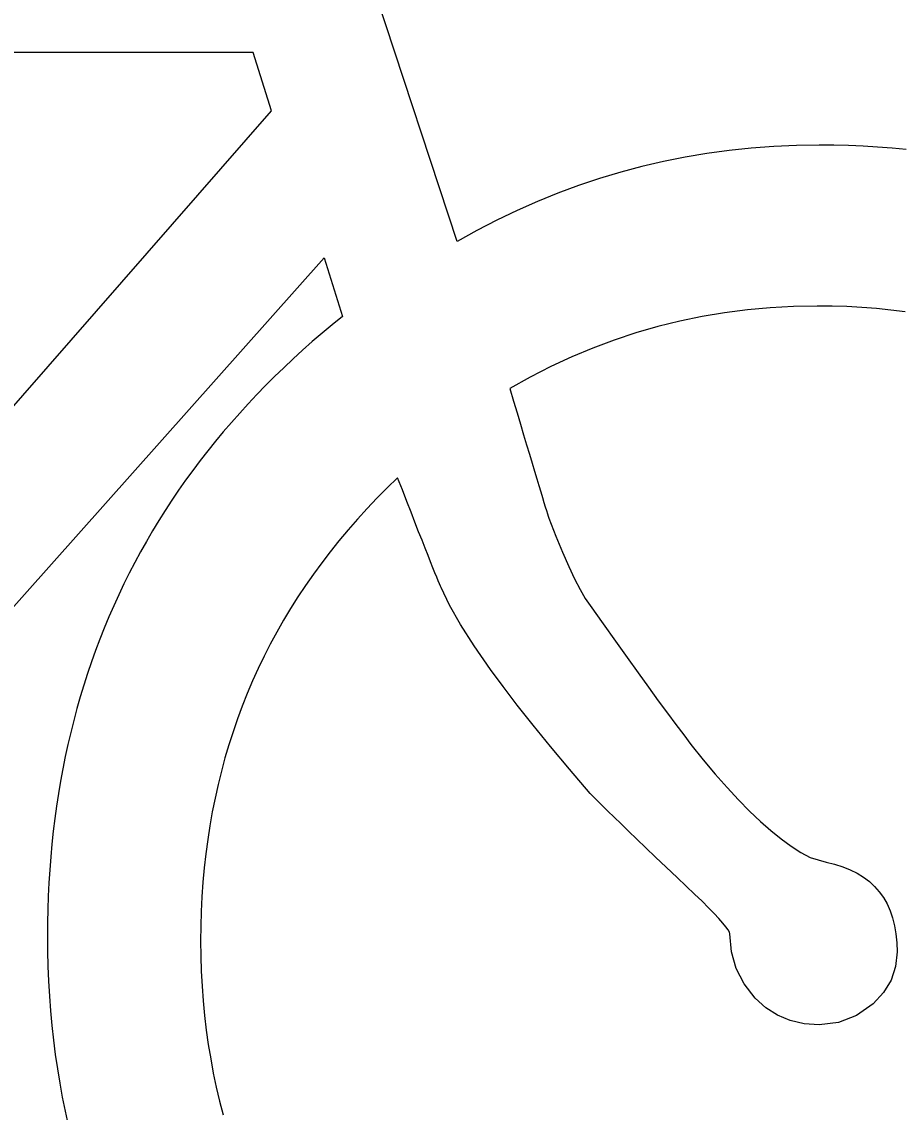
# Model space of a CAD drawing. Extents: x 99958 to 100176, y 99935 to 100011.
# Drawn here: x 100114.372 to 100114.41005, y 99941.79557 to 99941.84276 of the extents above; entities that cross this region are included whole.
import ezdxf

# ---------------------------------------------------------------- set-up
doc = ezdxf.new("R2010")
doc.units = 0
doc.layers.add('TR_SN_ConstructionSigns', color=7, linetype='Continuous')

msp = doc.modelspace()

# ---------------------------------------------------------------- linework, layer by layer
at = {"layer": 'TR_SN_ConstructionSigns'}
for p, q in [((100114.390836, 99941.833251), (100114.382506, 99941.858559)), ((100114.382011, 99941.841432), (100114.335492, 99941.841432)), ((100114.382804, 99941.838903), (100114.382011, 99941.841432)), ((100114.350775, 99941.802283), (100114.382804, 99941.838903)), ((100114.401648, 99941.837063), (100114.400702, 99941.836904)), ((100114.402603, 99941.837193), (100114.401648, 99941.837063)), ((100114.403566, 99941.837294), (100114.402603, 99941.837193)), ((100114.404537, 99941.837366), (100114.403566, 99941.837294)), ((100114.405516, 99941.83741), (100114.404537, 99941.837366)), ((100114.406504, 99941.837424), (100114.405516, 99941.83741)), ((100114.407142, 99941.837419), (100114.406504, 99941.837424)), ((100114.407777, 99941.837402), (100114.407142, 99941.837419)), ((100114.408407, 99941.837375), (100114.407777, 99941.837402)), ((100114.409033, 99941.837337), (100114.408407, 99941.837375)), ((100114.409655, 99941.837288), (100114.409033, 99941.837337)), ((100114.410272, 99941.837229), (100114.409655, 99941.837288)), ((100114.399764, 99941.836717), (100114.398834, 99941.8365)), ((100114.400702, 99941.836904), (100114.399764, 99941.836717)), ((100114.397913, 99941.836255), (100114.396999, 99941.83598)), ((100114.398834, 99941.8365), (100114.397913, 99941.836255)), ((100114.396094, 99941.835677), (100114.395197, 99941.835345)), ((100114.396999, 99941.83598), (100114.396094, 99941.835677)), ((100114.395197, 99941.835345), (100114.394308, 99941.834984)), ((100114.394308, 99941.834984), (100114.393428, 99941.834594)), ((100114.392556, 99941.834175), (100114.391692, 99941.833728)), ((100114.393428, 99941.834594), (100114.392556, 99941.834175)), ((100114.391692, 99941.833728), (100114.390836, 99941.833251)), ((100114.352177, 99941.7956), (100114.385084, 99941.832543)), ((100114.385084, 99941.832543), (100114.385877, 99941.830012)), ((100114.404389, 99941.830387), (100114.403394, 99941.830296)), ((100114.405395, 99941.830442), (100114.404389, 99941.830387)), ((100114.40641, 99941.83046), (100114.405395, 99941.830442)), ((100114.407061, 99941.830453), (100114.40641, 99941.83046)), ((100114.407706, 99941.830433), (100114.407061, 99941.830453)), ((100114.408345, 99941.830398), (100114.407706, 99941.830433)), ((100114.408979, 99941.83035), (100114.408345, 99941.830398)), ((100114.385877, 99941.830012), (100114.385433, 99941.829652)), ((100114.401435, 99941.830005), (100114.40047, 99941.829804)), ((100114.402409, 99941.830169), (100114.401435, 99941.830005)), ((100114.403394, 99941.830296), (100114.402409, 99941.830169)), ((100114.409607, 99941.830288), (100114.408979, 99941.83035)), ((100114.410229, 99941.830212), (100114.409607, 99941.830288)), ((100114.385433, 99941.829652), (100114.384997, 99941.829287)), ((100114.399515, 99941.829568), (100114.398571, 99941.829294)), ((100114.40047, 99941.829804), (100114.399515, 99941.829568)), ((100114.384997, 99941.829287), (100114.384569, 99941.828919)), ((100114.397637, 99941.828985), (100114.396712, 99941.828639)), ((100114.398571, 99941.829294), (100114.397637, 99941.828985)), ((100114.384148, 99941.828546), (100114.383736, 99941.82817)), ((100114.384569, 99941.828919), (100114.384148, 99941.828546)), ((100114.396712, 99941.828639), (100114.395798, 99941.828256)), ((100114.383736, 99941.82817), (100114.383331, 99941.82779)), ((100114.395798, 99941.828256), (100114.394894, 99941.827837)), ((100114.383331, 99941.82779), (100114.382934, 99941.827406)), ((100114.394894, 99941.827837), (100114.394, 99941.827382)), ((100114.382934, 99941.827406), (100114.382545, 99941.827018)), ((100114.394, 99941.827382), (100114.393117, 99941.82689)), ((100114.382164, 99941.826626), (100114.38179, 99941.82623)), ((100114.382545, 99941.827018), (100114.382164, 99941.826626)), ((100114.393117, 99941.82689), (100114.393278, 99941.826348)), ((100114.38179, 99941.82623), (100114.381425, 99941.82583)), ((100114.393278, 99941.826348), (100114.393431, 99941.825833)), ((100114.381425, 99941.82583), (100114.381067, 99941.825426)), ((100114.393431, 99941.825833), (100114.393577, 99941.825346)), ((100114.381067, 99941.825426), (100114.380717, 99941.825018)), ((100114.393577, 99941.825346), (100114.393714, 99941.824885)), ((100114.380717, 99941.825018), (100114.380375, 99941.824607)), ((100114.393714, 99941.824885), (100114.393843, 99941.824451)), ((100114.380375, 99941.824607), (100114.380041, 99941.824191)), ((100114.393843, 99941.824451), (100114.393965, 99941.824045)), ((100114.380041, 99941.824191), (100114.379715, 99941.823771)), ((100114.393965, 99941.824045), (100114.394078, 99941.823666)), ((100114.379397, 99941.823348), (100114.379086, 99941.822921)), ((100114.379715, 99941.823771), (100114.379397, 99941.823348)), ((100114.394078, 99941.823666), (100114.394184, 99941.823313)), ((100114.394184, 99941.823313), (100114.394282, 99941.822988)), ((100114.379086, 99941.822921), (100114.378784, 99941.822489)), ((100114.388262, 99941.82303), (100114.387807, 99941.822589)), ((100114.388467, 99941.822501), (100114.388262, 99941.82303)), ((100114.394282, 99941.822988), (100114.394371, 99941.82269)), ((100114.378784, 99941.822489), (100114.378489, 99941.822054)), ((100114.387807, 99941.822589), (100114.387365, 99941.822143)), ((100114.38866, 99941.822004), (100114.388467, 99941.822501)), ((100114.394371, 99941.82269), (100114.394453, 99941.822419)), ((100114.394453, 99941.822419), (100114.394527, 99941.822175)), ((100114.378489, 99941.822054), (100114.378202, 99941.821615)), ((100114.387365, 99941.822143), (100114.386936, 99941.821691)), ((100114.388842, 99941.821537), (100114.38866, 99941.822004)), ((100114.394527, 99941.822175), (100114.394593, 99941.821958)), ((100114.394593, 99941.821958), (100114.394651, 99941.821768)), ((100114.378202, 99941.821615), (100114.377923, 99941.821172)), ((100114.386936, 99941.821691), (100114.386518, 99941.821234)), ((100114.389012, 99941.821101), (100114.388842, 99941.821537)), ((100114.394651, 99941.821768), (100114.394701, 99941.821605)), ((100114.394701, 99941.821605), (100114.394742, 99941.82147)), ((100114.394742, 99941.82147), (100114.394776, 99941.821361)), ((100114.377923, 99941.821172), (100114.377652, 99941.820725)), ((100114.386518, 99941.821234), (100114.386113, 99941.820771)), ((100114.38917, 99941.820695), (100114.389012, 99941.821101)), ((100114.394776, 99941.821361), (100114.394803, 99941.821279)), ((100114.394803, 99941.821279), (100114.395106, 99941.820503)), ((100114.377652, 99941.820725), (100114.377389, 99941.820274)), ((100114.386113, 99941.820771), (100114.385721, 99941.820302)), ((100114.389317, 99941.820321), (100114.38917, 99941.820695)), ((100114.395106, 99941.820503), (100114.395393, 99941.819806)), ((100114.377389, 99941.820274), (100114.377133, 99941.819819)), ((100114.385721, 99941.820302), (100114.385341, 99941.819828)), ((100114.389452, 99941.819978), (100114.389317, 99941.820321)), ((100114.377133, 99941.819819), (100114.376886, 99941.819361)), ((100114.385341, 99941.819828), (100114.384974, 99941.819348)), ((100114.389576, 99941.819665), (100114.389452, 99941.819978)), ((100114.389688, 99941.819383), (100114.389576, 99941.819665)), ((100114.395393, 99941.819806), (100114.395665, 99941.819187)), ((100114.376886, 99941.819361), (100114.376646, 99941.818898)), ((100114.384974, 99941.819348), (100114.384619, 99941.818862)), ((100114.389788, 99941.819132), (100114.389688, 99941.819383)), ((100114.389877, 99941.818912), (100114.389788, 99941.819132)), ((100114.395665, 99941.819187), (100114.39592, 99941.818648)), ((100114.376646, 99941.818898), (100114.376414, 99941.818431)), ((100114.384619, 99941.818862), (100114.384276, 99941.818371)), ((100114.389954, 99941.818722), (100114.389877, 99941.818912)), ((100114.390019, 99941.818564), (100114.389954, 99941.818722)), ((100114.39592, 99941.818648), (100114.396158, 99941.818188)), ((100114.376414, 99941.818431), (100114.37619, 99941.817961)), ((100114.384276, 99941.818371), (100114.383946, 99941.817874)), ((100114.390073, 99941.818436), (100114.390019, 99941.818564)), ((100114.390115, 99941.818339), (100114.390073, 99941.818436)), ((100114.390146, 99941.818273), (100114.390115, 99941.818339)), ((100114.390502, 99941.817521), (100114.390146, 99941.818273)), ((100114.396158, 99941.818188), (100114.396381, 99941.817807)), ((100114.37619, 99941.817961), (100114.375974, 99941.817486)), ((100114.383946, 99941.817874), (100114.383628, 99941.817372)), ((100114.396381, 99941.817807), (100114.396587, 99941.817505)), ((100114.375974, 99941.817486), (100114.375765, 99941.817008)), ((100114.383628, 99941.817372), (100114.383323, 99941.816864)), ((100114.390976, 99941.816679), (100114.390502, 99941.817521)), ((100114.396587, 99941.817505), (100114.397149, 99941.816711)), ((100114.375765, 99941.817008), (100114.375565, 99941.816526)), ((100114.383323, 99941.816864), (100114.383031, 99941.81635)), ((100114.397149, 99941.816711), (100114.397682, 99941.815959)), ((100114.375565, 99941.816526), (100114.375372, 99941.81604)), ((100114.383031, 99941.81635), (100114.38275, 99941.815831)), ((100114.391568, 99941.81575), (100114.390976, 99941.816679)), ((100114.375372, 99941.81604), (100114.375188, 99941.815549)), ((100114.38275, 99941.815831), (100114.382482, 99941.815306)), ((100114.397682, 99941.815959), (100114.398188, 99941.81525)), ((100114.375188, 99941.815549), (100114.375011, 99941.815055)), ((100114.382482, 99941.815306), (100114.382227, 99941.814775)), ((100114.392277, 99941.814731), (100114.391568, 99941.81575)), ((100114.375011, 99941.815055), (100114.374842, 99941.814557)), ((100114.398188, 99941.81525), (100114.398666, 99941.814584)), ((100114.374842, 99941.814557), (100114.374681, 99941.814056)), ((100114.382227, 99941.814775), (100114.381984, 99941.814239)), ((100114.392824, 99941.813992), (100114.392277, 99941.814731)), ((100114.398666, 99941.814584), (100114.399116, 99941.813961)), ((100114.374681, 99941.814056), (100114.374528, 99941.81355)), ((100114.381984, 99941.814239), (100114.381754, 99941.813697)), ((100114.393439, 99941.813191), (100114.392824, 99941.813992)), ((100114.399116, 99941.813961), (100114.399538, 99941.81338)), ((100114.374528, 99941.81355), (100114.374382, 99941.81304)), ((100114.381754, 99941.813697), (100114.381536, 99941.81315)), ((100114.374382, 99941.81304), (100114.374245, 99941.812526)), ((100114.381536, 99941.81315), (100114.38133, 99941.812597)), ((100114.394124, 99941.812327), (100114.393439, 99941.813191)), ((100114.399538, 99941.81338), (100114.399933, 99941.812843)), ((100114.374245, 99941.812526), (100114.374115, 99941.812009)), ((100114.38133, 99941.812597), (100114.381137, 99941.812038)), ((100114.399933, 99941.812843), (100114.4003, 99941.812348)), ((100114.374115, 99941.812009), (100114.373993, 99941.811487)), ((100114.381137, 99941.812038), (100114.380957, 99941.811474)), ((100114.394877, 99941.811403), (100114.394124, 99941.812327)), ((100114.4003, 99941.812348), (100114.400639, 99941.811896)), ((100114.400639, 99941.811896), (100114.40095, 99941.811487)), ((100114.373993, 99941.811487), (100114.373879, 99941.810962)), ((100114.380957, 99941.811474), (100114.380788, 99941.810904)), ((100114.395699, 99941.810416), (100114.394877, 99941.811403)), ((100114.40095, 99941.811487), (100114.401485, 99941.810823)), ((100114.373879, 99941.810962), (100114.373773, 99941.810432)), ((100114.380788, 99941.810904), (100114.380633, 99941.810329)), ((100114.401485, 99941.810823), (100114.402006, 99941.810202)), ((100114.373773, 99941.810432), (100114.373675, 99941.809899)), ((100114.380633, 99941.810329), (100114.380489, 99941.809747)), ((100114.39659, 99941.809367), (100114.395699, 99941.810416)), ((100114.402006, 99941.810202), (100114.402514, 99941.809626)), ((100114.373675, 99941.809899), (100114.373584, 99941.809362)), ((100114.380489, 99941.809747), (100114.380359, 99941.809161)), ((100114.402514, 99941.809626), (100114.403009, 99941.809093)), ((100114.373584, 99941.809362), (100114.373502, 99941.808821)), ((100114.380359, 99941.809161), (100114.38024, 99941.808568)), ((100114.396737, 99941.809218), (100114.39659, 99941.809367)), ((100114.396915, 99941.809041), (100114.396737, 99941.809218)), ((100114.373502, 99941.808821), (100114.373427, 99941.808276)), ((100114.397123, 99941.808836), (100114.396915, 99941.809041)), ((100114.397361, 99941.808603), (100114.397123, 99941.808836)), ((100114.403009, 99941.809093), (100114.40349, 99941.808604)), ((100114.373427, 99941.808276), (100114.37336, 99941.807727)), ((100114.38024, 99941.808568), (100114.380134, 99941.80797)), ((100114.397629, 99941.808341), (100114.397361, 99941.808603)), ((100114.397928, 99941.808052), (100114.397629, 99941.808341)), ((100114.40349, 99941.808604), (100114.403959, 99941.808159)), ((100114.380134, 99941.80797), (100114.380041, 99941.807367)), ((100114.398257, 99941.807734), (100114.397928, 99941.808052)), ((100114.398617, 99941.807388), (100114.398257, 99941.807734)), ((100114.403959, 99941.808159), (100114.404415, 99941.807757)), ((100114.404415, 99941.807757), (100114.404857, 99941.8074)), ((100114.37336, 99941.807727), (100114.373301, 99941.807174)), ((100114.380041, 99941.807367), (100114.37996, 99941.806758)), ((100114.399006, 99941.807014), (100114.398617, 99941.807388)), ((100114.404857, 99941.8074), (100114.405287, 99941.807086)), ((100114.373301, 99941.807174), (100114.37325, 99941.806617)), ((100114.399426, 99941.806612), (100114.399006, 99941.807014)), ((100114.405287, 99941.807086), (100114.405703, 99941.806817)), ((100114.405703, 99941.806817), (100114.406106, 99941.806591)), ((100114.37325, 99941.806617), (100114.373207, 99941.806056)), ((100114.37996, 99941.806758), (100114.379892, 99941.806143)), ((100114.399877, 99941.806182), (100114.399426, 99941.806612)), ((100114.406106, 99941.806591), (100114.4068, 99941.806386)), ((100114.4068, 99941.806386), (100114.407173, 99941.806299)), ((100114.373207, 99941.806056), (100114.373172, 99941.805491)), ((100114.379892, 99941.806143), (100114.379836, 99941.805522)), ((100114.400357, 99941.805724), (100114.399877, 99941.806182)), ((100114.407173, 99941.806299), (100114.407521, 99941.806192)), ((100114.407521, 99941.806192), (100114.407845, 99941.806064)), ((100114.407845, 99941.806064), (100114.408145, 99941.805915)), ((100114.408145, 99941.805915), (100114.408422, 99941.805745)), ((100114.373172, 99941.805491), (100114.373144, 99941.804923)), ((100114.379836, 99941.805522), (100114.379792, 99941.804896)), ((100114.400753, 99941.805353), (100114.400357, 99941.805724)), ((100114.408422, 99941.805745), (100114.408674, 99941.805554)), ((100114.408674, 99941.805554), (100114.408902, 99941.805343)), ((100114.373144, 99941.804923), (100114.373124, 99941.80435)), ((100114.401111, 99941.805011), (100114.400753, 99941.805353)), ((100114.401432, 99941.8047), (100114.401111, 99941.805011)), ((100114.408902, 99941.805343), (100114.409106, 99941.805111)), ((100114.409106, 99941.805111), (100114.409286, 99941.804859)), ((100114.379792, 99941.804896), (100114.379761, 99941.804264)), ((100114.401714, 99941.804419), (100114.401432, 99941.8047)), ((100114.409286, 99941.804859), (100114.409442, 99941.804585)), ((100114.409442, 99941.804585), (100114.409574, 99941.804291)), ((100114.373124, 99941.80435), (100114.373113, 99941.803774)), ((100114.379761, 99941.804264), (100114.379742, 99941.803627)), ((100114.401959, 99941.804168), (100114.401714, 99941.804419)), ((100114.402167, 99941.803947), (100114.401959, 99941.804168)), ((100114.409574, 99941.804291), (100114.409682, 99941.803977)), ((100114.409682, 99941.803977), (100114.409767, 99941.803641)), ((100114.373113, 99941.803774), (100114.373109, 99941.803193)), ((100114.379742, 99941.803627), (100114.379736, 99941.802984)), ((100114.402336, 99941.803757), (100114.402167, 99941.803947)), ((100114.402468, 99941.803596), (100114.402336, 99941.803757)), ((100114.402562, 99941.803466), (100114.402468, 99941.803596)), ((100114.409767, 99941.803641), (100114.409827, 99941.803285)), ((100114.373109, 99941.803193), (100114.373114, 99941.802536)), ((100114.402619, 99941.803365), (100114.402562, 99941.803466)), ((100114.402638, 99941.803295), (100114.402619, 99941.803365)), ((100114.402706, 99941.802514), (100114.402638, 99941.803295)), ((100114.409827, 99941.803285), (100114.409863, 99941.802908)), ((100114.379736, 99941.802984), (100114.379743, 99941.802326)), ((100114.409863, 99941.802908), (100114.409875, 99941.802511)), ((100114.373114, 99941.802536), (100114.37313, 99941.801884)), ((100114.379743, 99941.802326), (100114.379763, 99941.801673)), ((100114.40291, 99941.801789), (100114.402706, 99941.802514)), ((100114.409875, 99941.802511), (100114.40981, 99941.801873)), ((100114.37313, 99941.801884), (100114.373156, 99941.801237)), ((100114.379763, 99941.801673), (100114.379797, 99941.801026)), ((100114.403251, 99941.801122), (100114.40291, 99941.801789)), ((100114.40981, 99941.801873), (100114.409614, 99941.801286)), ((100114.373156, 99941.801237), (100114.373193, 99941.800594)), ((100114.409614, 99941.801286), (100114.409289, 99941.800751)), ((100114.379797, 99941.801026), (100114.379844, 99941.800385)), ((100114.403728, 99941.800512), (100114.403251, 99941.801122)), ((100114.409289, 99941.800751), (100114.408834, 99941.800266)), ((100114.373193, 99941.800594), (100114.373241, 99941.799955)), ((100114.379844, 99941.800385), (100114.379905, 99941.799749)), ((100114.404188, 99941.800093), (100114.403728, 99941.800512)), ((100114.408834, 99941.800266), (100114.408112, 99941.799756)), ((100114.373241, 99941.799955), (100114.373299, 99941.799321)), ((100114.379905, 99941.799749), (100114.37998, 99941.799119)), ((100114.404695, 99941.799767), (100114.404188, 99941.800093)), ((100114.405251, 99941.799534), (100114.404695, 99941.799767)), ((100114.408112, 99941.799756), (100114.407335, 99941.79945)), ((100114.373299, 99941.799321), (100114.373368, 99941.798692)), ((100114.405853, 99941.799395), (100114.405251, 99941.799534)), ((100114.406504, 99941.799348), (100114.405853, 99941.799395)), ((100114.407335, 99941.79945), (100114.406504, 99941.799348)), ((100114.37998, 99941.799119), (100114.380068, 99941.798494)), ((100114.373368, 99941.798692), (100114.373447, 99941.798067)), ((100114.380068, 99941.798494), (100114.38017, 99941.797875)), ((100114.373447, 99941.798067), (100114.373537, 99941.797446)), ((100114.38017, 99941.797875), (100114.380285, 99941.797262)), ((100114.373537, 99941.797446), (100114.373637, 99941.79683)), ((100114.380285, 99941.797262), (100114.380414, 99941.796654)), ((100114.373637, 99941.79683), (100114.373748, 99941.796219)), ((100114.380414, 99941.796654), (100114.380556, 99941.796052)), ((100114.373748, 99941.796219), (100114.373869, 99941.795612)), ((100114.380556, 99941.796052), (100114.380712, 99941.795455)), ((100114.373869, 99941.795612), (100114.374001, 99941.79501))]:
    msp.add_line(p, q, dxfattribs=at)

doc.saveas('drawing.dxf')
